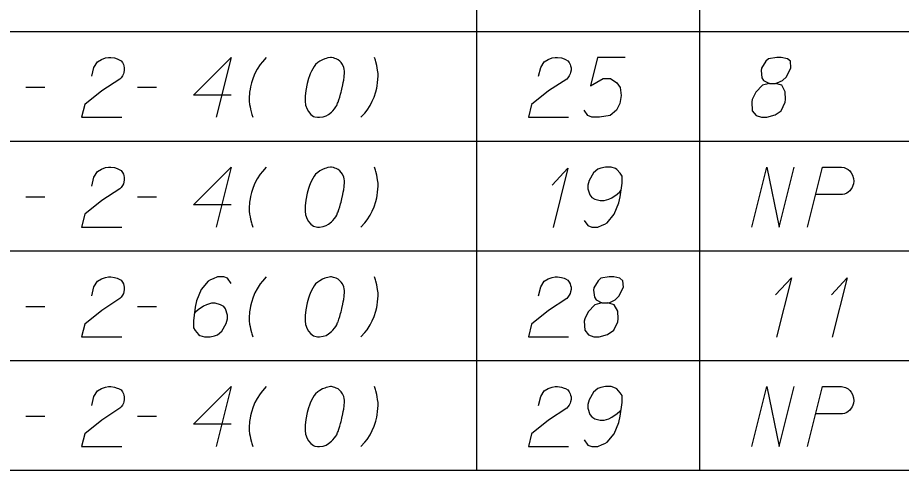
# Model space of a CAD drawing. Extents: x 2074207 to 2076812, y 516372 to 523312.
# Drawn here: x 2076453.5 to 2076524.4, y 517302 to 517338.3 of the extents above; entities that cross this region are included whole.
import ezdxf

# ---------------------------------------------------------------- set-up
doc = ezdxf.new("R2010")
doc.units = 0
for name, color, linetype in [('Prop DirtTable_ Soil Test Results - Outline (Major)', 7, 'Continuous'), ('Prop DirtTable_ Soil Test Results - Outline (Minor)', 7, 'Continuous'), ('Prop DirtTable_ Soil Test Results - Tx (Sample Data)', 7, 'Continuous')]:
    doc.layers.add(name, color=color, linetype=linetype)

msp = doc.modelspace()

# ---------------------------------------------------------------- linework, layer by layer
at = {"layer": 'Prop DirtTable_ Soil Test Results - Outline (Major)'}
msp.add_line((2076260.609, 517301.985), (2076811.903, 517301.985), dxfattribs=at)
at = {"layer": 'Prop DirtTable_ Soil Test Results - Outline (Minor)'}
for p, q in [((2076490.31, 517345.985), (2076490.31, 517337.185)), ((2076508.192, 517345.985), (2076508.192, 517337.185)), ((2076260.609, 517337.185), (2076811.903, 517337.185)), ((2076260.609, 517337.185), (2076811.903, 517337.185)), ((2076490.31, 517337.185), (2076490.31, 517328.385)), ((2076508.192, 517337.185), (2076508.192, 517328.385)), ((2076260.609, 517328.385), (2076811.903, 517328.385)), ((2076260.609, 517328.385), (2076811.903, 517328.385)), ((2076490.31, 517328.385), (2076490.31, 517319.585)), ((2076508.192, 517328.385), (2076508.192, 517319.585)), ((2076260.609, 517319.585), (2076811.903, 517319.585)), ((2076260.609, 517319.585), (2076811.903, 517319.585)), ((2076490.31, 517319.585), (2076490.31, 517310.785)), ((2076508.192, 517319.585), (2076508.192, 517310.785)), ((2076260.609, 517310.785), (2076811.903, 517310.785)), ((2076260.609, 517310.785), (2076811.903, 517310.785)), ((2076490.31, 517310.785), (2076490.31, 517301.985)), ((2076508.192, 517310.785), (2076508.192, 517301.985)), ((2076260.609, 517301.985), (2076811.903, 517301.985))]:
    msp.add_line(p, q, dxfattribs=at)
at = {"layer": 'Prop DirtTable_ Soil Test Results - Tx (Sample Data)'}
for points in [[(2076459.447, 517333.586), (2076459.623, 517334.304), (2076459.906, 517334.758), (2076460.223, 517334.947), (2076460.54, 517335.06), (2076460.787, 517335.098), (2076460.964, 517335.098), (2076461.281, 517335.06), (2076461.493, 517334.985), (2076461.599, 517334.947), (2076461.81, 517334.833), (2076461.916, 517334.682), (2076461.987, 517334.531), (2076462.022, 517334.418), (2076462.057, 517334.267), (2076462.057, 517334.078), (2076462.022, 517333.889), (2076461.987, 517333.775), (2076461.916, 517333.624), (2076461.81, 517333.473), (2076461.705, 517333.359), (2076460.258, 517332.415), (2076458.883, 517331.318), (2076458.636, 517330.298), (2076461.846, 517330.298)], [(2076470.629, 517332.074), (2076467.596, 517332.074), (2076470.629, 517335.098), (2076469.43, 517330.298)], [(2076473.451, 517335.098), (2076473.134, 517334.758), (2076472.958, 517334.531), (2076472.711, 517334.153), (2076472.534, 517333.813), (2076472.393, 517333.473), (2076472.252, 517333.057), (2076472.181, 517332.755), (2076472.146, 517332.566), (2076472.111, 517332.301), (2076472.076, 517331.81), (2076472.076, 517331.583), (2076472.111, 517331.318), (2076472.146, 517331.129), (2076472.181, 517330.941), (2076472.252, 517330.638), (2076472.287, 517330.525), (2076472.358, 517330.298)], [(2076478.672, 517335.098), (2076478.602, 517335.098), (2076478.39, 517335.06), (2076478.249, 517335.022), (2076478.143, 517334.985), (2076477.967, 517334.909), (2076477.755, 517334.796), (2076477.579, 517334.682), (2076477.402, 517334.531), (2076477.296, 517334.38), (2076477.191, 517334.191), (2076477.085, 517334.002), (2076476.979, 517333.775), (2076476.908, 517333.624), (2076476.838, 517333.397), (2076476.732, 517333.019), (2076476.626, 517332.452), (2076476.556, 517331.999), (2076476.556, 517331.583), (2076476.591, 517331.281), (2076476.732, 517330.941), (2076476.838, 517330.752), (2076477.014, 517330.525), (2076477.226, 517330.374), (2076477.332, 517330.336), (2076477.543, 517330.298), (2076477.72, 517330.298), (2076478.002, 517330.336), (2076478.249, 517330.411), (2076478.425, 517330.525), (2076478.672, 517330.714), (2076478.778, 517330.827), (2076478.919, 517330.978), (2076479.025, 517331.129), (2076479.095, 517331.243), (2076479.166, 517331.432), (2076479.201, 517331.507), (2076479.272, 517331.696), (2076479.342, 517331.923), (2076479.413, 517332.15), (2076479.448, 517332.301), (2076479.483, 517332.415), (2076479.519, 517332.566), (2076479.589, 517332.906), (2076479.625, 517333.095), (2076479.66, 517333.284), (2076479.695, 517333.548), (2076479.73, 517333.889), (2076479.73, 517334.002), (2076479.695, 517334.153), (2076479.66, 517334.304), (2076479.554, 517334.531), (2076479.448, 517334.682), (2076479.342, 517334.796), (2076479.201, 517334.909), (2076479.06, 517334.985), (2076478.954, 517335.022), (2076478.849, 517335.06), (2076478.672, 517335.098)], [(2076481.036, 517330.298), (2076481.353, 517330.638), (2076481.529, 517330.865), (2076481.776, 517331.243), (2076481.953, 517331.583), (2076482.094, 517331.923), (2076482.235, 517332.339), (2076482.306, 517332.641), (2076482.341, 517332.83), (2076482.376, 517333.095), (2076482.411, 517333.586), (2076482.411, 517333.813), (2076482.376, 517334.078), (2076482.341, 517334.267), (2076482.306, 517334.455), (2076482.235, 517334.758), (2076482.2, 517334.871), (2076482.129, 517335.098)], [(2076495.287, 517333.586), (2076495.463, 517334.304), (2076495.746, 517334.758), (2076496.063, 517334.947), (2076496.38, 517335.06), (2076496.627, 517335.098), (2076496.804, 517335.098), (2076497.121, 517335.06), (2076497.333, 517334.985), (2076497.439, 517334.947), (2076497.65, 517334.833), (2076497.756, 517334.682), (2076497.827, 517334.531), (2076497.862, 517334.418), (2076497.897, 517334.267), (2076497.897, 517334.078), (2076497.862, 517333.889), (2076497.827, 517333.775), (2076497.756, 517333.624), (2076497.65, 517333.473), (2076497.545, 517333.359), (2076496.098, 517332.415), (2076494.723, 517331.318), (2076494.476, 517330.298), (2076497.686, 517330.298)], [(2076502.236, 517335.098), (2076500.014, 517335.098), (2076499.449, 517332.83), (2076500.472, 517333.397), (2076501.072, 517333.397), (2076501.566, 517333.057), (2076501.848, 517332.679), (2076501.919, 517332.037), (2076501.813, 517331.394), (2076501.531, 517330.865), (2076501.037, 517330.449), (2076500.19, 517330.298), (2076499.555, 517330.298), (2076499.238, 517330.449), (2076498.956, 517330.865)], [(2076513.807, 517333.019), (2076514.3, 517333.019), (2076514.442, 517333.057), (2076514.865, 517333.246), (2076515.182, 517333.548), (2076515.535, 517334.267), (2076515.5, 517334.796), (2076515.253, 517334.985), (2076514.759, 517335.098), (2076514.406, 517335.098), (2076513.736, 517334.985), (2076513.524, 517334.796), (2076513.172, 517334.229), (2076513.136, 517334.04), (2076513.207, 517333.473), (2076513.348, 517333.246), (2076513.807, 517333.019), (2076513.242, 517332.868), (2076512.713, 517332.301), (2076512.431, 517331.734), (2076512.396, 517331.545), (2076512.431, 517330.827), (2076512.748, 517330.449), (2076513.172, 517330.298), (2076513.595, 517330.298), (2076514.265, 517330.487), (2076514.759, 517330.827), (2076515.077, 517331.507), (2076515.112, 517331.734), (2076515.077, 517332.339), (2076514.794, 517332.868), (2076514.3, 517333.019)], [(2076454.156, 517332.717), (2076455.672, 517332.717)], [(2076463.116, 517332.717), (2076464.632, 517332.717)], [(2076459.447, 517324.786), (2076459.623, 517325.504), (2076459.906, 517325.958), (2076460.223, 517326.147), (2076460.54, 517326.26), (2076460.787, 517326.298), (2076460.964, 517326.298), (2076461.281, 517326.26), (2076461.493, 517326.185), (2076461.599, 517326.147), (2076461.81, 517326.033), (2076461.916, 517325.882), (2076461.987, 517325.731), (2076462.022, 517325.618), (2076462.057, 517325.467), (2076462.057, 517325.278), (2076462.022, 517325.089), (2076461.987, 517324.975), (2076461.916, 517324.824), (2076461.81, 517324.673), (2076461.705, 517324.559), (2076460.258, 517323.615), (2076458.883, 517322.518), (2076458.636, 517321.498), (2076461.846, 517321.498)], [(2076470.629, 517323.274), (2076467.596, 517323.274), (2076470.629, 517326.298), (2076469.43, 517321.498)], [(2076473.451, 517326.298), (2076473.134, 517325.958), (2076472.958, 517325.731), (2076472.711, 517325.353), (2076472.534, 517325.013), (2076472.393, 517324.673), (2076472.252, 517324.257), (2076472.181, 517323.955), (2076472.146, 517323.766), (2076472.111, 517323.501), (2076472.076, 517323.01), (2076472.076, 517322.783), (2076472.111, 517322.518), (2076472.146, 517322.329), (2076472.181, 517322.141), (2076472.252, 517321.838), (2076472.287, 517321.725), (2076472.358, 517321.498)], [(2076478.672, 517326.298), (2076478.602, 517326.298), (2076478.39, 517326.26), (2076478.249, 517326.222), (2076478.143, 517326.185), (2076477.967, 517326.109), (2076477.755, 517325.996), (2076477.579, 517325.882), (2076477.402, 517325.731), (2076477.296, 517325.58), (2076477.191, 517325.391), (2076477.085, 517325.202), (2076476.979, 517324.975), (2076476.908, 517324.824), (2076476.838, 517324.597), (2076476.732, 517324.219), (2076476.626, 517323.652), (2076476.556, 517323.199), (2076476.556, 517322.783), (2076476.591, 517322.481), (2076476.732, 517322.141), (2076476.838, 517321.952), (2076477.014, 517321.725), (2076477.226, 517321.574), (2076477.332, 517321.536), (2076477.543, 517321.498), (2076477.72, 517321.498), (2076478.002, 517321.536), (2076478.249, 517321.611), (2076478.425, 517321.725), (2076478.672, 517321.914), (2076478.778, 517322.027), (2076478.919, 517322.178), (2076479.025, 517322.329), (2076479.095, 517322.443), (2076479.166, 517322.632), (2076479.201, 517322.707), (2076479.272, 517322.896), (2076479.342, 517323.123), (2076479.413, 517323.35), (2076479.448, 517323.501), (2076479.483, 517323.615), (2076479.519, 517323.766), (2076479.589, 517324.106), (2076479.625, 517324.295), (2076479.66, 517324.484), (2076479.695, 517324.748), (2076479.73, 517325.089), (2076479.73, 517325.202), (2076479.695, 517325.353), (2076479.66, 517325.504), (2076479.554, 517325.731), (2076479.448, 517325.882), (2076479.342, 517325.996), (2076479.201, 517326.109), (2076479.06, 517326.185), (2076478.954, 517326.222), (2076478.849, 517326.26), (2076478.672, 517326.298)], [(2076481.036, 517321.498), (2076481.353, 517321.838), (2076481.529, 517322.065), (2076481.776, 517322.443), (2076481.953, 517322.783), (2076482.094, 517323.123), (2076482.235, 517323.539), (2076482.306, 517323.841), (2076482.341, 517324.03), (2076482.376, 517324.295), (2076482.411, 517324.786), (2076482.411, 517325.013), (2076482.376, 517325.278), (2076482.341, 517325.467), (2076482.306, 517325.655), (2076482.235, 517325.958), (2076482.2, 517326.071), (2076482.129, 517326.298)], [(2076496.38, 517324.862), (2076497.65, 517326.222), (2076496.451, 517321.46)], [(2076498.956, 517322.027), (2076499.238, 517321.611), (2076499.555, 517321.498), (2076500.049, 517321.498), (2076500.402, 517321.649), (2076500.614, 517321.725), (2076500.79, 517321.838), (2076501.354, 517322.518), (2076501.742, 517323.426), (2076501.848, 517323.917), (2076501.989, 517325.013), (2076501.989, 517325.58), (2076501.848, 517325.807), (2076501.566, 517326.109), (2076501.46, 517326.185), (2076501.107, 517326.298), (2076500.649, 517326.298), (2076500.296, 517326.222), (2076500.049, 517326.147), (2076499.696, 517325.844), (2076499.344, 517325.24), (2076499.238, 517324.862), (2076499.238, 517324.559), (2076499.414, 517324.068), (2076499.555, 517323.879), (2076499.802, 517323.728), (2076500.226, 517323.615), (2076500.543, 517323.615), (2076500.931, 517323.728), (2076501.178, 517323.841), (2076501.601, 517324.144), (2076501.813, 517324.333), (2076501.919, 517324.446)], [(2076512.396, 517321.498), (2076513.595, 517326.298), (2076514.583, 517321.498), (2076515.782, 517326.298)], [(2076516.876, 517321.498), (2076518.075, 517326.298), (2076519.592, 517326.298), (2076519.803, 517326.26), (2076519.909, 517326.222), (2076520.121, 517326.109), (2076520.262, 517325.996), (2076520.368, 517325.844), (2076520.474, 517325.655), (2076520.544, 517325.391), (2076520.58, 517325.164), (2076520.544, 517324.975), (2076520.509, 517324.824), (2076520.438, 517324.673), (2076520.368, 517324.559), (2076520.262, 517324.408), (2076520.121, 517324.295), (2076520.015, 517324.219), (2076519.839, 517324.144), (2076519.662, 517324.106), (2076517.546, 517324.106)], [(2076454.156, 517323.917), (2076455.672, 517323.917)], [(2076463.116, 517323.917), (2076464.632, 517323.917)], [(2076459.447, 517315.986), (2076459.623, 517316.704), (2076459.906, 517317.158), (2076460.223, 517317.347), (2076460.54, 517317.46), (2076460.787, 517317.498), (2076460.964, 517317.498), (2076461.281, 517317.46), (2076461.493, 517317.385), (2076461.599, 517317.347), (2076461.81, 517317.233), (2076461.916, 517317.082), (2076461.987, 517316.931), (2076462.022, 517316.818), (2076462.057, 517316.667), (2076462.057, 517316.478), (2076462.022, 517316.289), (2076461.987, 517316.175), (2076461.916, 517316.024), (2076461.81, 517315.873), (2076461.705, 517315.759), (2076460.258, 517314.815), (2076458.883, 517313.718), (2076458.636, 517312.698), (2076461.846, 517312.698)], [(2076470.629, 517316.969), (2076470.347, 517317.385), (2076470.03, 517317.498), (2076469.536, 517317.498), (2076469.183, 517317.347), (2076468.971, 517317.271), (2076468.795, 517317.158), (2076468.231, 517316.478), (2076467.843, 517315.57), (2076467.737, 517315.079), (2076467.596, 517313.983), (2076467.596, 517313.416), (2076467.737, 517313.189), (2076468.019, 517312.887), (2076468.125, 517312.811), (2076468.478, 517312.698), (2076468.936, 517312.698), (2076469.289, 517312.774), (2076469.536, 517312.849), (2076469.889, 517313.152), (2076470.241, 517313.756), (2076470.347, 517314.134), (2076470.347, 517314.437), (2076470.171, 517314.928), (2076470.03, 517315.117), (2076469.783, 517315.268), (2076469.359, 517315.381), (2076469.042, 517315.381), (2076468.654, 517315.268), (2076468.407, 517315.155), (2076467.984, 517314.852), (2076467.772, 517314.663), (2076467.666, 517314.55)], [(2076473.451, 517317.498), (2076473.134, 517317.158), (2076472.958, 517316.931), (2076472.711, 517316.553), (2076472.534, 517316.213), (2076472.393, 517315.873), (2076472.252, 517315.457), (2076472.181, 517315.155), (2076472.146, 517314.966), (2076472.111, 517314.701), (2076472.076, 517314.21), (2076472.076, 517313.983), (2076472.111, 517313.718), (2076472.146, 517313.529), (2076472.181, 517313.341), (2076472.252, 517313.038), (2076472.287, 517312.925), (2076472.358, 517312.698)], [(2076478.672, 517317.498), (2076478.602, 517317.498), (2076478.39, 517317.46), (2076478.249, 517317.422), (2076478.143, 517317.385), (2076477.967, 517317.309), (2076477.755, 517317.196), (2076477.579, 517317.082), (2076477.402, 517316.931), (2076477.296, 517316.78), (2076477.191, 517316.591), (2076477.085, 517316.402), (2076476.979, 517316.175), (2076476.908, 517316.024), (2076476.838, 517315.797), (2076476.732, 517315.419), (2076476.626, 517314.852), (2076476.556, 517314.399), (2076476.556, 517313.983), (2076476.591, 517313.681), (2076476.732, 517313.341), (2076476.838, 517313.152), (2076477.014, 517312.925), (2076477.226, 517312.774), (2076477.332, 517312.736), (2076477.543, 517312.698), (2076477.72, 517312.698), (2076478.002, 517312.736), (2076478.249, 517312.811), (2076478.425, 517312.925), (2076478.672, 517313.114), (2076478.778, 517313.227), (2076478.919, 517313.378), (2076479.025, 517313.529), (2076479.095, 517313.643), (2076479.166, 517313.832), (2076479.201, 517313.907), (2076479.272, 517314.096), (2076479.342, 517314.323), (2076479.413, 517314.55), (2076479.448, 517314.701), (2076479.483, 517314.815), (2076479.519, 517314.966), (2076479.589, 517315.306), (2076479.625, 517315.495), (2076479.66, 517315.684), (2076479.695, 517315.948), (2076479.73, 517316.289), (2076479.73, 517316.402), (2076479.695, 517316.553), (2076479.66, 517316.704), (2076479.554, 517316.931), (2076479.448, 517317.082), (2076479.342, 517317.196), (2076479.201, 517317.309), (2076479.06, 517317.385), (2076478.954, 517317.422), (2076478.849, 517317.46), (2076478.672, 517317.498)], [(2076481.036, 517312.698), (2076481.353, 517313.038), (2076481.529, 517313.265), (2076481.776, 517313.643), (2076481.953, 517313.983), (2076482.094, 517314.323), (2076482.235, 517314.739), (2076482.306, 517315.041), (2076482.341, 517315.23), (2076482.376, 517315.495), (2076482.411, 517315.986), (2076482.411, 517316.213), (2076482.376, 517316.478), (2076482.341, 517316.667), (2076482.306, 517316.855), (2076482.235, 517317.158), (2076482.2, 517317.271), (2076482.129, 517317.498)], [(2076495.287, 517315.986), (2076495.463, 517316.704), (2076495.746, 517317.158), (2076496.063, 517317.347), (2076496.38, 517317.46), (2076496.627, 517317.498), (2076496.804, 517317.498), (2076497.121, 517317.46), (2076497.333, 517317.385), (2076497.439, 517317.347), (2076497.65, 517317.233), (2076497.756, 517317.082), (2076497.827, 517316.931), (2076497.862, 517316.818), (2076497.897, 517316.667), (2076497.897, 517316.478), (2076497.862, 517316.289), (2076497.827, 517316.175), (2076497.756, 517316.024), (2076497.65, 517315.873), (2076497.545, 517315.759), (2076496.098, 517314.815), (2076494.723, 517313.718), (2076494.476, 517312.698), (2076497.686, 517312.698)], [(2076500.367, 517315.419), (2076500.86, 517315.419), (2076501.002, 517315.457), (2076501.425, 517315.646), (2076501.742, 517315.948), (2076502.095, 517316.667), (2076502.06, 517317.196), (2076501.813, 517317.385), (2076501.319, 517317.498), (2076500.966, 517317.498), (2076500.296, 517317.385), (2076500.084, 517317.196), (2076499.732, 517316.629), (2076499.696, 517316.44), (2076499.767, 517315.873), (2076499.908, 517315.646), (2076500.367, 517315.419), (2076499.802, 517315.268), (2076499.273, 517314.701), (2076498.991, 517314.134), (2076498.956, 517313.945), (2076498.991, 517313.227), (2076499.308, 517312.849), (2076499.732, 517312.698), (2076500.155, 517312.698), (2076500.825, 517312.887), (2076501.319, 517313.227), (2076501.637, 517313.907), (2076501.672, 517314.134), (2076501.637, 517314.739), (2076501.354, 517315.268), (2076500.86, 517315.419)], [(2076514.3, 517316.062), (2076515.57, 517317.422), (2076514.371, 517312.66)], [(2076518.78, 517316.062), (2076520.05, 517317.422), (2076518.851, 517312.66)], [(2076454.156, 517315.117), (2076455.672, 517315.117)], [(2076463.116, 517315.117), (2076464.632, 517315.117)], [(2076459.447, 517307.186), (2076459.623, 517307.904), (2076459.906, 517308.358), (2076460.223, 517308.547), (2076460.54, 517308.66), (2076460.787, 517308.698), (2076460.964, 517308.698), (2076461.281, 517308.66), (2076461.493, 517308.585), (2076461.599, 517308.547), (2076461.81, 517308.433), (2076461.916, 517308.282), (2076461.987, 517308.131), (2076462.022, 517308.018), (2076462.057, 517307.867), (2076462.057, 517307.678), (2076462.022, 517307.489), (2076461.987, 517307.375), (2076461.916, 517307.224), (2076461.81, 517307.073), (2076461.705, 517306.959), (2076460.258, 517306.015), (2076458.883, 517304.918), (2076458.636, 517303.898), (2076461.846, 517303.898)], [(2076470.629, 517305.674), (2076467.596, 517305.674), (2076470.629, 517308.698), (2076469.43, 517303.898)], [(2076473.451, 517308.698), (2076473.134, 517308.358), (2076472.958, 517308.131), (2076472.711, 517307.753), (2076472.534, 517307.413), (2076472.393, 517307.073), (2076472.252, 517306.657), (2076472.181, 517306.355), (2076472.146, 517306.166), (2076472.111, 517305.901), (2076472.076, 517305.41), (2076472.076, 517305.183), (2076472.111, 517304.918), (2076472.146, 517304.729), (2076472.181, 517304.541), (2076472.252, 517304.238), (2076472.287, 517304.125), (2076472.358, 517303.898)], [(2076478.672, 517308.698), (2076478.602, 517308.698), (2076478.39, 517308.66), (2076478.249, 517308.622), (2076478.143, 517308.585), (2076477.967, 517308.509), (2076477.755, 517308.396), (2076477.579, 517308.282), (2076477.402, 517308.131), (2076477.296, 517307.98), (2076477.191, 517307.791), (2076477.085, 517307.602), (2076476.979, 517307.375), (2076476.908, 517307.224), (2076476.838, 517306.997), (2076476.732, 517306.619), (2076476.626, 517306.052), (2076476.556, 517305.599), (2076476.556, 517305.183), (2076476.591, 517304.881), (2076476.732, 517304.541), (2076476.838, 517304.352), (2076477.014, 517304.125), (2076477.226, 517303.974), (2076477.332, 517303.936), (2076477.543, 517303.898), (2076477.72, 517303.898), (2076478.002, 517303.936), (2076478.249, 517304.011), (2076478.425, 517304.125), (2076478.672, 517304.314), (2076478.778, 517304.427), (2076478.919, 517304.578), (2076479.025, 517304.729), (2076479.095, 517304.843), (2076479.166, 517305.032), (2076479.201, 517305.107), (2076479.272, 517305.296), (2076479.342, 517305.523), (2076479.413, 517305.75), (2076479.448, 517305.901), (2076479.483, 517306.015), (2076479.519, 517306.166), (2076479.589, 517306.506), (2076479.625, 517306.695), (2076479.66, 517306.884), (2076479.695, 517307.148), (2076479.73, 517307.489), (2076479.73, 517307.602), (2076479.695, 517307.753), (2076479.66, 517307.904), (2076479.554, 517308.131), (2076479.448, 517308.282), (2076479.342, 517308.396), (2076479.201, 517308.509), (2076479.06, 517308.585), (2076478.954, 517308.622), (2076478.849, 517308.66), (2076478.672, 517308.698)], [(2076481.036, 517303.898), (2076481.353, 517304.238), (2076481.529, 517304.465), (2076481.776, 517304.843), (2076481.953, 517305.183), (2076482.094, 517305.523), (2076482.235, 517305.939), (2076482.306, 517306.241), (2076482.341, 517306.43), (2076482.376, 517306.695), (2076482.411, 517307.186), (2076482.411, 517307.413), (2076482.376, 517307.678), (2076482.341, 517307.867), (2076482.306, 517308.055), (2076482.235, 517308.358), (2076482.2, 517308.471), (2076482.129, 517308.698)], [(2076495.287, 517307.186), (2076495.463, 517307.904), (2076495.746, 517308.358), (2076496.063, 517308.547), (2076496.38, 517308.66), (2076496.627, 517308.698), (2076496.804, 517308.698), (2076497.121, 517308.66), (2076497.333, 517308.585), (2076497.439, 517308.547), (2076497.65, 517308.433), (2076497.756, 517308.282), (2076497.827, 517308.131), (2076497.862, 517308.018), (2076497.897, 517307.867), (2076497.897, 517307.678), (2076497.862, 517307.489), (2076497.827, 517307.375), (2076497.756, 517307.224), (2076497.65, 517307.073), (2076497.545, 517306.959), (2076496.098, 517306.015), (2076494.723, 517304.918), (2076494.476, 517303.898), (2076497.686, 517303.898)], [(2076498.956, 517304.427), (2076499.238, 517304.011), (2076499.555, 517303.898), (2076500.049, 517303.898), (2076500.402, 517304.049), (2076500.614, 517304.125), (2076500.79, 517304.238), (2076501.354, 517304.918), (2076501.742, 517305.826), (2076501.848, 517306.317), (2076501.989, 517307.413), (2076501.989, 517307.98), (2076501.848, 517308.207), (2076501.566, 517308.509), (2076501.46, 517308.585), (2076501.107, 517308.698), (2076500.649, 517308.698), (2076500.296, 517308.622), (2076500.049, 517308.547), (2076499.696, 517308.244), (2076499.344, 517307.64), (2076499.238, 517307.262), (2076499.238, 517306.959), (2076499.414, 517306.468), (2076499.555, 517306.279), (2076499.802, 517306.128), (2076500.226, 517306.015), (2076500.543, 517306.015), (2076500.931, 517306.128), (2076501.178, 517306.241), (2076501.601, 517306.544), (2076501.813, 517306.733), (2076501.919, 517306.846)], [(2076512.396, 517303.898), (2076513.595, 517308.698), (2076514.583, 517303.898), (2076515.782, 517308.698)], [(2076516.876, 517303.898), (2076518.075, 517308.698), (2076519.592, 517308.698), (2076519.803, 517308.66), (2076519.909, 517308.622), (2076520.121, 517308.509), (2076520.262, 517308.396), (2076520.368, 517308.244), (2076520.474, 517308.055), (2076520.544, 517307.791), (2076520.58, 517307.564), (2076520.544, 517307.375), (2076520.509, 517307.224), (2076520.438, 517307.073), (2076520.368, 517306.959), (2076520.262, 517306.808), (2076520.121, 517306.695), (2076520.015, 517306.619), (2076519.839, 517306.544), (2076519.662, 517306.506), (2076517.546, 517306.506)], [(2076454.156, 517306.317), (2076455.672, 517306.317)], [(2076463.116, 517306.317), (2076464.632, 517306.317)]]:
    msp.add_lwpolyline(points, dxfattribs=at)

doc.saveas('drawing.dxf')
